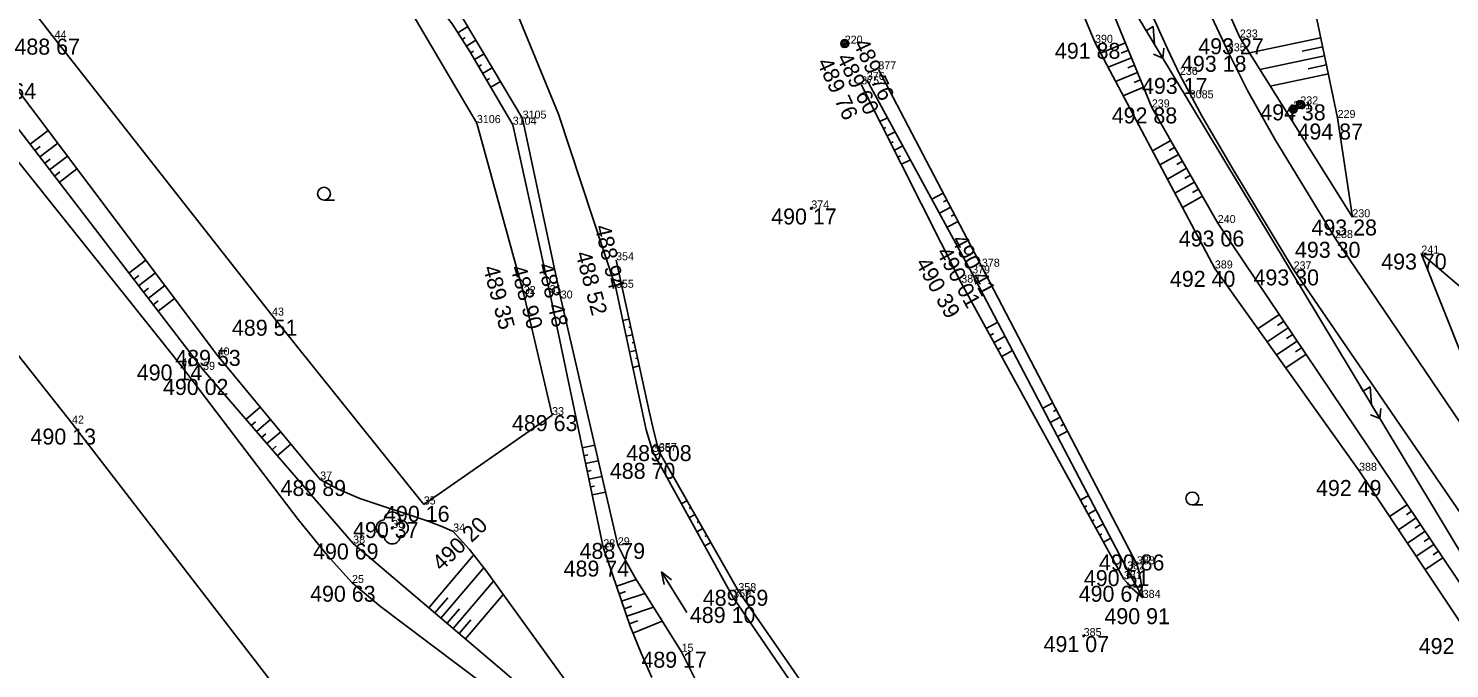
# Model space of a CAD drawing. Extents: x -559180 to -551373, y -1076947 to -1072071.
# Drawn here: x -553524.2 to -553435.4, y -1076587.4 to -1076547.4 of the extents above; entities that cross this region are included whole.
import ezdxf

# ---------------------------------------------------------------- set-up
doc = ezdxf.new("R2010")
doc.units = 0
for name, color, linetype in [('12_PLOTY', 7, 'Continuous'), ('17_KOMUNIKACE', 7, 'Continuous'), ('1_VODA_ZN', 7, 'Continuous'), ('20_EL_ZN', 7, 'Continuous'), ('26_SRAFY', 7, 'Continuous'), ('27_HRANA_PATA', 7, 'Continuous'), ('28_VODA', 7, 'Continuous'), ('32', 7, 'Continuous'), ('34_ZELEN', 7, 'Continuous'), ('3_BODY', 7, 'Continuous'), ('45_ZN_KULTURY', 7, 'Continuous'), ('6_VYSKY', 7, 'Continuous'), ('NNnadzemní', 7, 'Continuous')]:
    doc.layers.add(name, color=color, linetype=linetype)

# ---------------------------------------------------------------- blocks, each defined once
blk = doc.blocks.new('POINT_DISPLAY')
blk.add_line((0, 0), (0, 0))
blk = doc.blocks.new('SLB')
at = {"layer": '20_EL_ZN'}
for radius in [0.25, 0.158, 0.05]:
    blk.add_circle((0, 0), radius, dxfattribs=at)
blk = doc.blocks.new('SLDP')
at = {"layer": '20_EL_ZN'}
for radius in [0.25, 0.158, 0.05]:
    blk.add_circle((0, 0), radius, dxfattribs=at)
blk = doc.blocks.new('ZAHRAD')
at = {"layer": '45_ZN_KULTURY'}
blk.add_line((0, 0), (0.65, 0.003), dxfattribs=at)
blk.add_circle((0, 0.403), 0.403, dxfattribs=at)
blk = doc.blocks.new('STL')
at = {"layer": '34_ZELEN'}
blk.add_circle((0, 0), 0.05, dxfattribs=at)
for centre, start, end in [((0, 0.5), 0, 180), ((-0.5, 0), 90, 270), ((0.5, 0), 270, 90), ((0, -0.5), 180, 0)]:
    blk.add_arc(centre, 0.5, start, end, dxfattribs=at)
blk = doc.blocks.new('T')
at = {"layer": '6_VYSKY'}
blk.add_circle((0, 0), 0.05, dxfattribs=at)
blk = doc.blocks.new('VOTOK')
at = {"layer": '28_VODA'}
for p, q in [((-3, 0), (0, 0)), ((-0.75, 0.281), (0, 0)), ((0, 0), (-0.75, -0.281))]:
    blk.add_line(p, q, dxfattribs=at)
blk = doc.blocks.new('ELNN')
at = {"layer": '20_EL_ZN'}
for p, q in [((0, 0), (0.5, 0)), ((0.5, 0), (0.5, 0.5)), ((0.5, 0.5), (1.5, 0)), ((1.5, 0), (2.5, 0))]:
    blk.add_line(p, q, dxfattribs=at)
blk.add_lwpolyline([(2, 0.375), (2.5, 0), (2, -0.375)], dxfattribs=at)

msp = doc.modelspace()

# ---------------------------------------------------------------- linework, layer by layer
at = {"layer": '12_PLOTY'}
for p, q in [((-553522.55, -1076548.01), (-553528.75, -1076539.97)), ((-553457.56, -1076543.53), (-553453.98, -1076552.31)), ((-553500.21, -1076546.44), (-553496.16, -1076553.29)), ((-553508.96, -1076565.33), (-553522.55, -1076548.01)), ((-553453.98, -1076552.31), (-553449.86, -1076559.54)), ((-553496.16, -1076553.29), (-553493.23, -1076563.98)), ((-553449.86, -1076559.54), (-553432.86, -1076584.84)), ((-553493.23, -1076563.98), (-553491.46, -1076571.55)), ((-553499.48, -1076577.14), (-553508.96, -1076565.33)), ((-553491.46, -1076571.55), (-553499.48, -1076577.14))]:
    msp.add_line(p, q, dxfattribs=at)
at = {"layer": '17_KOMUNIKACE'}
for p, q in [((-553514.62, -1076568.5), (-553527.31, -1076552.59)), ((-553521.46, -1076572.08), (-553533.73, -1076556.51)), ((-553442.53, -1076560.48), (-553428.17, -1076581.72)), ((-553445.12, -1076562.44), (-553430.75, -1076583.45)), ((-553506.14, -1076591.92), (-553521.46, -1076572.08))]:
    msp.add_line(p, q, dxfattribs=at)
for points in [[(-553452.25, -1076541.77), (-553451.585, -1076543.529), (-553450.769, -1076545.474), (-553450.091, -1076546.978), (-553449.23, -1076548.8)], [(-553455.2, -1076543.16), (-553454.64, -1076544.835), (-553453.795, -1076546.899), (-553452.998, -1076548.656), (-553452.23, -1076550.28)], [(-553449.23, -1076548.8), (-553447.995, -1076551.248), (-553446.29, -1076554.291), (-553442.53, -1076560.48)], [(-553452.23, -1076550.28), (-553450.843, -1076552.881), (-553448.9, -1076556.191), (-553445.12, -1076562.44)], [(-553503.96, -1076582.05), (-553505.491, -1076580.324), (-553507.334, -1076578.08), (-553514.62, -1076568.5)], [(-553493.82, -1076589.82), (-553500.742, -1076584.612), (-553502.185, -1076583.51), (-553503.96, -1076582.05)]]:
    msp.add_lwpolyline(points, dxfattribs=at)
at = {"layer": '26_SRAFY'}
for p, q in [((-553496.733, -1076547.252), (-553497.346, -1076547.64)), ((-553496.898, -1076547.948), (-553497.078, -1076548.062)), ((-553496.221, -1076548.111), (-553496.811, -1076548.484)), ((-553457.189, -1076548.913), (-553455.625, -1076548.275)), ((-553447.883, -1076548.895), (-553443.418, -1076547.961)), ((-553444.577, -1076548.792), (-553443.3, -1076548.525)), ((-553496.38, -1076548.784), (-553496.558, -1076548.888)), ((-553495.709, -1076548.97), (-553496.306, -1076549.32)), ((-553456.718, -1076549.801), (-553455.248, -1076549.201)), ((-553455.891, -1076548.924), (-553455.436, -1076548.738)), ((-553447.232, -1076549.935), (-553443.182, -1076549.088)), ((-553495.873, -1076549.645), (-553496.053, -1076549.751)), ((-553495.197, -1076549.829), (-553495.8, -1076550.182)), ((-553456.246, -1076550.689), (-553454.87, -1076550.127)), ((-553455.486, -1076549.838), (-553455.059, -1076549.664)), ((-553446.582, -1076550.975), (-553442.946, -1076550.215)), ((-553444.217, -1076549.893), (-553443.064, -1076549.652)), ((-553495.365, -1076550.507), (-553495.547, -1076550.614)), ((-553494.685, -1076550.688), (-553495.294, -1076551.045)), ((-553455.775, -1076551.576), (-553454.492, -1076551.053)), ((-553455.08, -1076550.753), (-553454.681, -1076550.59)), ((-553470.504, -1076552.955), (-553470.971, -1076553.19)), ((-553522.954, -1076553.752), (-553524.081, -1076554.617)), ((-553470.601, -1076553.564), (-553470.746, -1076553.637)), ((-553470.026, -1076553.834), (-553470.52, -1076554.083)), ((-553523.44, -1076554.755), (-553523.777, -1076555.014)), ((-553522.352, -1076554.551), (-553523.473, -1076555.411)), ((-553470.143, -1076554.453), (-553470.295, -1076554.53)), ((-553469.548, -1076554.713), (-553470.07, -1076554.976)), ((-553453.943, -1076555.027), (-553452.802, -1076554.377)), ((-553522.834, -1076555.55), (-553523.169, -1076555.807)), ((-553521.751, -1076555.35), (-553522.865, -1076556.204)), ((-553469.684, -1076555.342), (-553469.845, -1076555.423)), ((-553469.07, -1076555.592), (-553469.62, -1076555.869)), ((-553453.474, -1076555.911), (-553452.307, -1076555.246)), ((-553452.901, -1076555.009), (-553452.555, -1076554.811)), ((-553522.227, -1076556.346), (-553522.56, -1076556.601)), ((-553521.149, -1076556.149), (-553522.256, -1076556.998)), ((-553453.005, -1076556.794), (-553451.812, -1076556.115)), ((-553452.413, -1076555.882), (-553452.06, -1076555.68)), ((-553452.536, -1076557.678), (-553451.317, -1076556.983)), ((-553451.926, -1076556.755), (-553451.564, -1076556.549)), ((-553451.439, -1076557.628), (-553451.069, -1076557.418)), ((-553467.735, -1076558.047), (-553467.013, -1076557.668)), ((-553466.995, -1076558.224), (-553466.781, -1076558.111)), ((-553452.067, -1076558.562), (-553450.822, -1076557.852)), ((-553467.257, -1076558.926), (-553466.548, -1076558.554)), ((-553466.527, -1076559.107), (-553466.316, -1076558.997)), ((-553466.779, -1076559.804), (-553466.084, -1076559.44)), ((-553516.853, -1076561.854), (-553517.911, -1076562.666)), ((-553516.251, -1076562.653), (-553517.303, -1076563.459)), ((-553517.29, -1076562.82), (-553517.607, -1076563.063)), ((-553516.684, -1076563.615), (-553516.999, -1076563.856)), ((-553515.65, -1076563.452), (-553516.694, -1076564.253)), ((-553516.078, -1076564.41), (-553516.39, -1076564.65)), ((-553515.048, -1076564.251), (-553516.086, -1076565.047)), ((-553447.35, -1076566.157), (-553446.016, -1076565.261)), ((-553487.038, -1076565.633), (-553486.655, -1076565.549)), ((-553486.664, -1076566.063), (-553486.548, -1076566.038)), ((-553463.614, -1076565.739), (-553464.324, -1076566.128)), ((-553446.77, -1076566.972), (-553445.458, -1076566.091)), ((-553446.134, -1076565.942), (-553445.737, -1076565.676)), ((-553486.831, -1076566.611), (-553486.442, -1076566.526)), ((-553486.453, -1076567.04), (-553486.335, -1076567.015)), ((-553463.873, -1076566.451), (-553464.084, -1076566.566)), ((-553463.15, -1076566.625), (-553463.843, -1076567.005)), ((-553446.189, -1076567.787), (-553444.901, -1076566.921)), ((-553445.569, -1076566.768), (-553445.179, -1076566.506)), ((-553486.624, -1076567.59), (-553486.228, -1076567.503)), ((-553486.241, -1076568.018), (-553486.121, -1076567.992)), ((-553463.398, -1076567.331), (-553463.603, -1076567.443)), ((-553462.686, -1076567.511), (-553463.363, -1076567.882)), ((-553445.609, -1076568.601), (-553444.343, -1076567.751)), ((-553445.005, -1076567.593), (-553444.622, -1076567.336)), ((-553486.417, -1076568.568), (-553486.014, -1076568.48)), ((-553509.694, -1076571.047), (-553510.591, -1076571.822)), ((-553460.798, -1076571.118), (-553460.165, -1076570.788)), ((-553460.123, -1076571.33), (-553459.934, -1076571.232)), ((-553509.997, -1076571.97), (-553510.264, -1076572.2)), ((-553509.057, -1076571.819), (-553509.937, -1076572.579)), ((-553460.334, -1076572.004), (-553459.703, -1076571.675)), ((-553459.661, -1076572.217), (-553459.472, -1076572.119)), ((-553509.349, -1076572.731), (-553509.61, -1076572.957)), ((-553508.42, -1076572.59), (-553509.283, -1076573.336)), ((-553507.783, -1076573.361), (-553508.63, -1076574.092)), ((-553459.87, -1076572.89), (-553459.241, -1076572.562)), ((-553508.7, -1076573.492), (-553508.957, -1076573.714)), ((-553488.797, -1076573.438), (-553489.57, -1076573.601)), ((-553489.232, -1076574.041), (-553489.467, -1076574.09)), ((-553488.571, -1076574.412), (-553489.363, -1076574.579)), ((-553489.02, -1076575.018), (-553489.26, -1076575.068)), ((-553488.346, -1076575.387), (-553489.157, -1076575.558)), ((-553488.808, -1076575.995), (-553489.054, -1076576.047)), ((-553488.12, -1076576.361), (-553488.951, -1076576.536)), ((-553483.374, -1076577.1), (-553483.024, -1076576.902)), ((-553457.936, -1076576.586), (-553458.441, -1076576.863)), ((-553482.89, -1076577.975), (-553482.531, -1076577.772)), ((-553482.884, -1076577.397), (-553482.777, -1076577.337)), ((-553458.052, -1076577.22), (-553458.201, -1076577.301)), ((-553457.472, -1076577.472), (-553457.961, -1076577.74)), ((-553439.119, -1076577.889), (-553438.025, -1076577.154)), ((-553438.074, -1076577.79), (-553437.746, -1076577.569)), ((-553482.406, -1076578.85), (-553482.038, -1076578.642)), ((-553482.394, -1076578.269), (-553482.285, -1076578.207)), ((-553457.576, -1076578.099), (-553457.72, -1076578.178)), ((-553457.008, -1076578.358), (-553457.48, -1076578.617)), ((-553438.563, -1076578.72), (-553437.467, -1076577.984)), ((-553437.517, -1076578.62), (-553437.188, -1076578.399)), ((-553481.922, -1076579.726), (-553481.546, -1076579.512)), ((-553481.904, -1076579.14), (-553481.792, -1076579.077)), ((-553457.101, -1076578.979), (-553457.24, -1076579.055)), ((-553456.544, -1076579.244), (-553456.999, -1076579.494)), ((-553438.008, -1076579.552), (-553436.909, -1076578.814)), ((-553436.96, -1076579.45), (-553436.63, -1076579.229)), ((-553496.384, -1076580.331), (-553499.164, -1076583.6)), ((-553437.452, -1076580.383), (-553436.352, -1076579.644)), ((-553436.896, -1076581.215), (-553435.794, -1076580.474)), ((-553436.403, -1076580.281), (-553436.073, -1076580.059)), ((-553495.762, -1076581.143), (-553498.402, -1076584.248)), ((-553495.14, -1076581.956), (-553497.64, -1076584.895)), ((-553486.212, -1076581.831), (-553487.435, -1076582.247)), ((-553497.97, -1076582.968), (-553498.783, -1076583.924)), ((-553494.518, -1076582.768), (-553496.878, -1076585.543)), ((-553486.874, -1076582.582), (-553487.275, -1076582.718)), ((-553485.667, -1076582.698), (-553487.114, -1076583.19)), ((-553497.25, -1076583.665), (-553498.021, -1076584.572)), ((-553486.486, -1076583.503), (-553486.954, -1076583.662)), ((-553485.121, -1076583.565), (-553486.794, -1076584.133)), ((-553496.53, -1076584.362), (-553497.259, -1076585.219)), ((-553486.098, -1076584.423), (-553486.633, -1076584.605)), ((-553484.576, -1076584.432), (-553486.408, -1076585.18))]:
    msp.add_line(p, q, dxfattribs=at)
at = {"layer": '27_HRANA_PATA'}
for p, q in [((-553457.53, -1076548.27), (-553462.495, -1076536.348)), ((-553444.34, -1076543.55), (-553442.37, -1076552.97)), ((-553450.04, -1076562.38), (-553457.53, -1076548.27)), ((-553441.45, -1076559.18), (-553448.48, -1076547.94)), ((-553471.07, -1076549.93), (-553464.6, -1076562.27)), ((-553512.36, -1076567.82), (-553525.23, -1076550.73)), ((-553472.14, -1076550.87), (-553465.89, -1076563.27)), ((-553471.79, -1076550.59), (-553465.21, -1076562.69)), ((-553513.27, -1076568.72), (-553526.31, -1076551.71)), ((-553442.37, -1076552.97), (-553441.45, -1076559.18)), ((-553491.61, -1076563.91), (-553493.92, -1076553.39)), ((-553437.14, -1076561.45), (-553428.34, -1076568.96)), ((-553465.21, -1076562.69), (-553455.52, -1076581.2)), ((-553464.6, -1076562.27), (-553454.91, -1076580.88)), ((-553441.03, -1076575.03), (-553450.04, -1076562.38)), ((-553465.89, -1076563.27), (-553455.73, -1076581.81)), ((-553488.26, -1076579.82), (-553491.61, -1076563.91)), ((-553505.95, -1076575.58), (-553512.36, -1076567.82)), ((-553503.89, -1076579.58), (-553513.27, -1076568.72)), ((-553484.78, -1076573.8), (-553479.82, -1076582.56)), ((-553434.62, -1076584.62), (-553441.03, -1076575.03)), ((-553489.21, -1076592.065), (-553503.89, -1076579.58)), ((-553455.52, -1076581.2), (-553454.55, -1076582.98))]:
    msp.add_line(p, q, dxfattribs=at)
for points in [[(-553448.48, -1076547.94), (-553449.453, -1076545.746), (-553450.283, -1076543.727), (-553451.003, -1076541.537), (-553451.64, -1076539.24)], [(-553498.48, -1076546.1), (-553497.702, -1076547.077), (-553496.596, -1076548.824), (-553493.92, -1076553.39)], [(-553437.14, -1076561.45), (-553433.181, -1076571.428), (-553432.439, -1076573.15), (-553431.6, -1076574.87)], [(-553487.46, -1076561.87), (-553485.395, -1076571.312), (-553485.094, -1076572.574), (-553484.78, -1076573.8)], [(-553497.64, -1076578.83), (-553498.248, -1076578.55), (-553499.21, -1076578.189), (-553503.467, -1076576.757), (-553504.82, -1076576.186), (-553505.95, -1076575.58)], [(-553488.39, -1076591.24), (-553495.583, -1076581.295), (-553496.625, -1076579.953), (-553497.64, -1076578.83)], [(-553485.22, -1076587.95), (-553485.895, -1076586.437), (-553486.586, -1076584.744), (-553488.26, -1076579.82)], [(-553454.91, -1076580.88), (-553454.759, -1076581.44), (-553454.638, -1076582.052), (-553454.55, -1076582.98)], [(-553455.73, -1076581.81), (-553455.2, -1076582.392), (-553454.55, -1076582.98)], [(-553479.82, -1076582.56), (-553472.331, -1076593.352), (-553471.229, -1076594.995), (-553470.33, -1076596.41)]]:
    msp.add_lwpolyline(points, dxfattribs=at)
at = {"layer": '28_VODA'}
for p, q in [((-553497.64, -1076545.73), (-553493.3, -1076553.01)), ((-553493.6, -1076546.55), (-553491.052, -1076552.738)), ((-553491.052, -1076552.738), (-553487.47, -1076563.59)), ((-553493.3, -1076553.01), (-553490.92, -1076564.26)), ((-553487.35, -1076579.69), (-553490.92, -1076564.26)), ((-553485.17, -1076573.85), (-553480.14, -1076582.95)), ((-553480.14, -1076582.95), (-553470.82, -1076596.62)), ((-553478.99, -1076595.07), (-553483.37, -1076586.35))]:
    msp.add_line(p, q, dxfattribs=at)
for points in [[(-553487.47, -1076563.59), (-553485.836, -1076571.312), (-553485.575, -1076572.474), (-553485.17, -1076573.85)], [(-553483.37, -1076586.35), (-553486.276, -1076581.729), (-553486.897, -1076580.606), (-553487.35, -1076579.69)]]:
    msp.add_lwpolyline(points, dxfattribs=at)
at = {"layer": 'NNnadzemní'}
msp.add_line((-553432.16, -1076584.36), (-553456.633, -1076543.684), dxfattribs=at)

# ---------------------------------------------------------------- block references
at = {"layer": '1_VODA_ZN'}
for p in [(-553522.55, -1076548.01), (-553473.17, -1076548.32), (-553457.53, -1076548.27), (-553448.48, -1076547.94), (-553449.23, -1076548.8), (-553471.07, -1076549.93), (-553452.23, -1076550.28), (-553472.14, -1076550.87), (-553471.79, -1076550.59), (-553451.61, -1076551.74), (-553453.98, -1076552.31), (-553445.14, -1076552.42), (-553444.7, -1076552.12), (-553442.37, -1076552.97), (-553496.16, -1076553.29), (-553493.92, -1076553.39), (-553493.3, -1076553.01), (-553475.26, -1076558.63), (-553441.45, -1076559.18), (-553449.86, -1076559.54), (-553442.53, -1076560.48), (-553437.14, -1076561.45), (-553487.46, -1076561.87), (-553465.21, -1076562.69), (-553464.6, -1076562.27), (-553450.04, -1076562.38), (-553445.12, -1076562.44), (-553487.47, -1076563.59), (-553465.89, -1076563.27), (-553493.23, -1076563.98), (-553491.61, -1076563.91), (-553490.92, -1076564.26), (-553508.96, -1076565.33), (-553512.36, -1076567.82), (-553514.62, -1076568.5), (-553513.27, -1076568.72), (-553491.46, -1076571.55), (-553521.46, -1076572.08), (-553485.17, -1076573.85), (-553484.78, -1076573.8), (-553441.03, -1076575.03), (-553505.95, -1076575.58), (-553499.48, -1076577.14), (-553501.45, -1076578.61), (-553503.89, -1076579.58), (-553497.64, -1076578.83), (-553488.26, -1076579.82), (-553487.35, -1076579.69), (-553455.52, -1076581.2), (-553454.91, -1076580.88), (-553503.96, -1076582.05), (-553455.73, -1076581.81), (-553480.14, -1076582.95), (-553479.82, -1076582.56), (-553454.55, -1076582.98), (-553458.24, -1076585.37), (-553483.37, -1076586.35)]:
    msp.add_blockref('POINT_DISPLAY', p, dxfattribs=at)
at = {"layer": '20_EL_ZN', "xscale": 0.9999989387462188, "yscale": 0.9999989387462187, "rotation": -58.96646451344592}
for p in [(-553454.588, -1076547.083), (-553441.029, -1076569.62)]:
    msp.add_blockref('ELNN', p, dxfattribs=at)
at = {"layer": '20_EL_ZN'}
for name, p in [('SLB', (-553473.17, -1076548.32)), ('SLDP', (-553444.7, -1076552.12)), ('SLDP', (-553445.14, -1076552.42))]:
    msp.add_blockref(name, p, dxfattribs=at)
at = {"layer": '28_VODA', "xscale": 0.9999985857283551, "yscale": 0.9999985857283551, "rotation": 122.05351795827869}
msp.add_blockref('VOTOK', (-553484.624, -1076581.358), dxfattribs=at)
at = {"layer": '32'}
msp.add_blockref('POINT_DISPLAY', (-553487.47, -1076563.59), dxfattribs=at)
at = {"layer": '34_ZELEN'}
msp.add_blockref('STL', (-553501.45, -1076578.61), dxfattribs=at)
at = {"layer": '45_ZN_KULTURY'}
for p in [(-553505.712, -1076558.11), (-553451.446, -1076577.169)]:
    msp.add_blockref('ZAHRAD', p, dxfattribs=at)
at = {"layer": '6_VYSKY'}
for p in [(-553475.26, -1076558.63), (-553475.26, -1076558.63), (-553458.24, -1076585.37), (-553458.24, -1076585.37)]:
    msp.add_blockref('T', p, dxfattribs=at)

# ---------------------------------------------------------------- texts
at = {"layer": '3_BODY'}
for s, p in [('44', (-553522.55, -1076548.01)), ('233', (-553448.48, -1076547.94)), ('220', (-553473.17, -1076548.32)), ('390', (-553457.53, -1076548.27)), ('235', (-553449.23, -1076548.8)), ('377', (-553471.07, -1076549.93)), ('376', (-553471.79, -1076550.59)), ('236', (-553452.23, -1076550.28)), ('375', (-553472.14, -1076550.87)), ('239', (-553453.98, -1076552.31)), ('3085', (-553451.61, -1076551.74)), ('231', (-553445.14, -1076552.42)), ('232', (-553444.7, -1076552.12)), ('3106', (-553496.16, -1076553.29)), ('3104', (-553493.92, -1076553.39)), ('3105', (-553493.3, -1076553.01)), ('229', (-553442.37, -1076552.97)), ('374', (-553475.26, -1076558.63)), ('240', (-553449.86, -1076559.54)), ('230', (-553441.45, -1076559.18)), ('238', (-553442.53, -1076560.48)), ('241', (-553437.14, -1076561.45)), ('354', (-553487.46, -1076561.87)), ('378', (-553464.6, -1076562.27)), ('379', (-553465.21, -1076562.69)), ('389', (-553450.04, -1076562.38)), ('237', (-553445.12, -1076562.44)), ('32', (-553493.23, -1076563.98)), ('31', (-553491.61, -1076563.91)), ('355', (-553487.47, -1076563.59)), ('380', (-553465.89, -1076563.27)), ('30', (-553490.92, -1076564.26)), ('43', (-553508.96, -1076565.33)), ('41', (-553514.62, -1076568.5)), ('40', (-553512.36, -1076567.82)), ('39', (-553513.27, -1076568.72)), ('42', (-553521.46, -1076572.08)), ('33', (-553491.46, -1076571.55)), ('356', (-553485.17, -1076573.85)), ('357', (-553484.78, -1076573.8)), ('37', (-553505.95, -1076575.58)), ('388', (-553441.03, -1076575.03)), ('35', (-553499.48, -1076577.14)), ('36', (-553501.45, -1076578.61)), ('34', (-553497.64, -1076578.83)), ('38', (-553503.89, -1076579.58)), ('28', (-553488.26, -1076579.82)), ('29', (-553487.35, -1076579.69)), ('383', (-553454.91, -1076580.88)), ('381', (-553455.73, -1076581.81)), ('382', (-553455.52, -1076581.2)), ('25', (-553503.96, -1076582.05)), ('358', (-553479.82, -1076582.56)), ('359', (-553480.14, -1076582.95)), ('384', (-553454.55, -1076582.98)), ('385', (-553458.24, -1076585.37)), ('15', (-553483.37, -1076586.35))]:
    msp.add_text(s, height=0.5, dxfattribs=at).set_placement(p)
at = {"layer": '6_VYSKY'}
for s, p in [('488 67', (-553525.055, -1076549.01)), ('491 88', (-553460.035, -1076549.27)), ('493 27', (-553451.078, -1076548.986)), ('493 18', (-553452.156, -1076550.08)), ('488 64', (-553527.792, -1076551.787)), ('493 17', (-553454.595, -1076551.467)), ('492 88', (-553456.485, -1076553.31)), ('494 38', (-553447.205, -1076553.12)), ('494 87', (-553444.875, -1076554.321)), ('490 17', (-553477.765, -1076559.63)), ('493 06', (-553452.295, -1076561.008)), ('493 28', (-553444.002, -1076560.32)), ('493 30', (-553445.035, -1076561.714)), ('493 70', (-553439.645, -1076562.45)), ('492 40', (-553452.85, -1076563.533)), ('493 30', (-553447.625, -1076563.44)), ('489 51', (-553511.465, -1076566.588)), ('489 53', (-553515.008, -1076568.476)), ('490 14', (-553517.411, -1076569.386)), ('490 02', (-553515.775, -1076570.293)), ('489 63', (-553493.965, -1076572.55)), ('490 13', (-553524.051, -1076573.395)), ('489 08', (-553486.826, -1076574.428)), ('488 70', (-553487.847, -1076575.538)), ('489 89', (-553508.426, -1076576.609)), ('492 49', (-553443.718, -1076576.61)), ('490 16', (-553501.957, -1076578.226)), ('490 37', (-553503.897, -1076579.237)), ('490 69', (-553506.395, -1076580.58)), ('488 79', (-553489.74, -1076580.547)), ('490 86', (-553457.286, -1076581.264)), ('489 74', (-553490.736, -1076581.651)), ('490 51', (-553458.226, -1076582.243)), ('490 63', (-553506.58, -1076583.222)), ('490 67', (-553458.55, -1076583.225)), ('489 69', (-553482.039, -1076583.475)), ('489 10', (-553482.846, -1076584.552)), ('490 91', (-553456.941, -1076584.625)), ('491 07', (-553460.745, -1076586.37)), ('492 80', (-553437.299, -1076586.494)), ('489 17', (-553485.875, -1076587.35))]:
    msp.add_text(s, height=1, dxfattribs=at).set_placement(p)
for s, rotation, p in [('489 76', 294.92613, (-553472.667, -1076548.284)), ('489 76', 294.97954, (-553474.928, -1076549.496)), ('489 60', 296.57571, (-553473.699, -1076549.214)), ('488 94', 283.05721, (-553488.802, -1076559.769)), ('490 41', 298.39415, (-553466.518, -1076560.601)), ('488 52', 284.96154, (-553490.008, -1076561.446)), ('490 01', 298.87959, (-553467.47, -1076561.378)), ('489 35', 284.94621, (-553495.781, -1076562.333)), ('488 90', 285.57863, (-553494.073, -1076562.332)), ('488 48', 283.58964, (-553492.36, -1076562.155)), ('490 39', 299.21418, (-553468.773, -1076562.038)), ('490 20', 43.57602, (-553498.373, -1076581.357)), ('490 20', 43.57602, (-553498.373, -1076581.357))]:
    msp.add_text(s, height=1, rotation=rotation, dxfattribs=at).set_placement(p)

doc.saveas('drawing.dxf')
